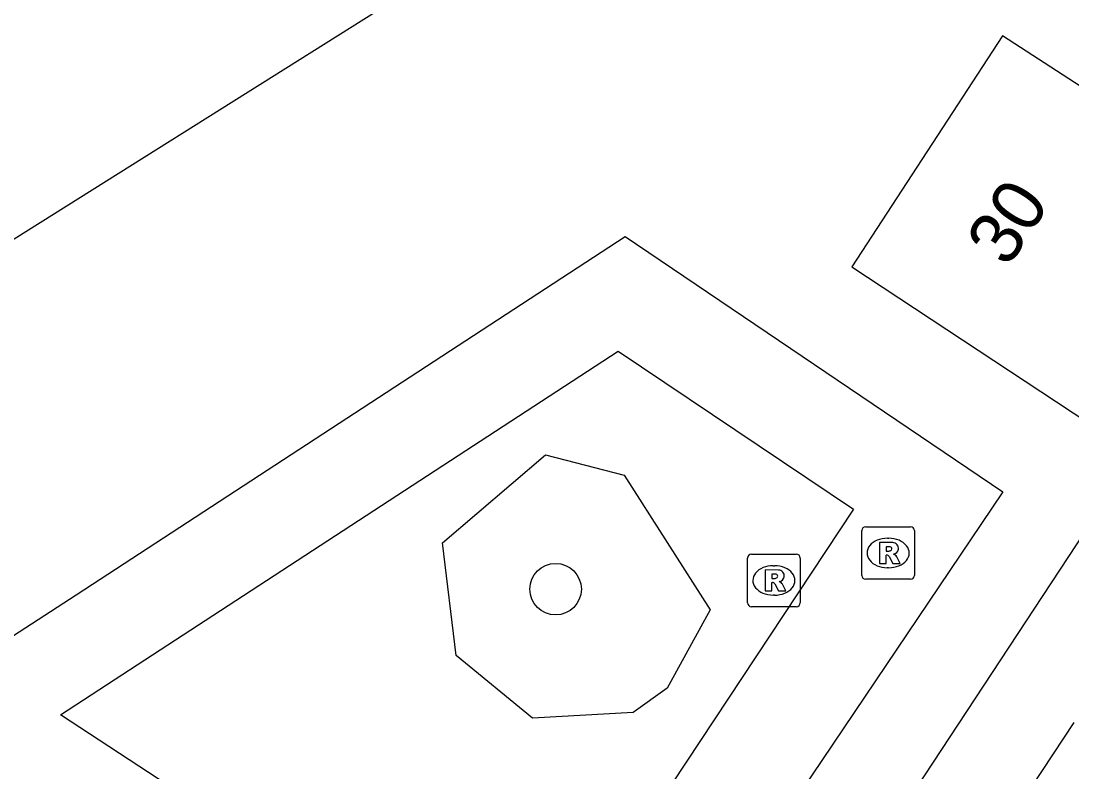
# Model space of a CAD drawing. Extents: x 159280 to 160375, y 384531 to 385872.
# Drawn here: x 160150.98 to 160170.97, y 384928.47 to 384942.76 of the extents above; entities that cross this region are included whole.
import ezdxf

# ---------------------------------------------------------------- set-up
doc = ezdxf.new("R2010")
doc.units = 0
for name, color, linetype in [('IMGEO_Boom', 7, 'Continuous'), ('IMGEO_Groenvoorziening', 7, 'Continuous'), ('IMGEO_Pand', 7, 'Continuous'), ('IMGEO_Pand_nummerreeks', 7, 'Continuous'), ('IMGEO_Rioolput', 7, 'Continuous'), ('IMGEO_Voetpad_open', 7, 'Continuous')]:
    doc.layers.add(name, color=color, linetype=linetype)

msp = doc.modelspace()

# ---------------------------------------------------------------- linework, layer by layer
at = {"layer": 'IMGEO_Boom'}
msp.add_circle((160161.146, 384931.946), 0.489, dxfattribs=at)
at = {"layer": 'IMGEO_Groenvoorziening'}
for points in [[(160160.449, 384923.839), (160151.732, 384929.552), (160162.334, 384936.473), (160166.811, 384933.469), (160160.449, 384923.839)], [(160159.257, 384930.682), (160158.993, 384932.83), (160160.952, 384934.501), (160162.451, 384934.112), (160164.085, 384931.552), (160163.264, 384930.059), (160162.618, 384929.601), (160160.706, 384929.493), (160159.257, 384930.682)]]:
    msp.add_lwpolyline(points, dxfattribs=at)
at = {"layer": 'IMGEO_Pand'}
for points in [[(160171.591, 384941.214), (160169.644, 384942.477), (160166.779, 384938.078), (160172.182, 384934.516)], [(160168.207, 384925.157), (160171.006, 384929.408)]]:
    msp.add_lwpolyline(points, dxfattribs=at)
at = {"layer": 'IMGEO_Rioolput'}
for p, q in [((160167.043, 384933.134), (160167.895, 384933.134)), ((160166.968, 384932.208), (160166.968, 384933.06)), ((160167.456, 384932.914), (160167.481, 384932.914)), ((160167.969, 384933.06), (160167.969, 384932.208)), ((160164.796, 384931.686), (160164.796, 384932.538)), ((160164.871, 384932.612), (160165.723, 384932.612)), ((160165.797, 384932.538), (160165.797, 384931.686)), ((160165.284, 384932.392), (160165.309, 384932.392)), ((160167.479, 384932.354), (160167.454, 384932.354)), ((160167.895, 384932.134), (160167.043, 384932.134)), ((160165.307, 384931.832), (160165.282, 384931.832)), ((160165.723, 384931.612), (160164.871, 384931.612))]:
    msp.add_line(p, q, dxfattribs=at)
for points in [[(160167.043, 384933.134), (160167.895, 384933.134)], [(160166.968, 384932.208), (160166.968, 384933.06)], [(160167.969, 384933.06), (160167.969, 384932.208)], [(160167.557, 384932.832), (160167.305, 384932.834), (160167.305, 384932.434)], [(160167.483, 384932.753), (160167.429, 384932.753), (160167.429, 384932.672)], [(160164.796, 384931.686), (160164.796, 384932.538)], [(160164.871, 384932.612), (160165.723, 384932.612)], [(160165.797, 384932.538), (160165.797, 384931.686)], [(160167.305, 384932.434), (160167.429, 384932.434), (160167.429, 384932.596), (160167.44, 384932.596)], [(160167.429, 384932.672), (160167.481, 384932.672)], [(160167.487, 384932.567), (160167.558, 384932.434), (160167.698, 384932.434), (160167.633, 384932.56)], [(160165.385, 384932.31), (160165.133, 384932.312), (160165.133, 384931.912)], [(160165.311, 384932.231), (160165.257, 384932.231), (160165.257, 384932.15)], [(160165.257, 384932.15), (160165.309, 384932.15)], [(160167.895, 384932.134), (160167.043, 384932.134)], [(160165.133, 384931.912), (160165.257, 384931.912), (160165.257, 384932.074), (160165.268, 384932.074)], [(160165.315, 384932.045), (160165.386, 384931.912), (160165.526, 384931.912), (160165.461, 384932.038)], [(160165.723, 384931.612), (160164.871, 384931.612)]]:
    msp.add_lwpolyline(points, dxfattribs=at)
for centre, radius, start, end in [((160167.045, 384933.058), 0.0765, 91.552, 178.448), ((160167.045, 384933.058), 0.0765, 91.552, 178.448), ((160167.893, 384933.058), 0.0765, 1.552, 88.448), ((160167.893, 384933.058), 0.0765, 1.552, 88.448), ((160167.489, 384932.657), 0.0964, 77.0061, 93.1865), ((160167.503, 384932.714), 0.0378, 276.6634, 79.6772), ((160167.556, 384932.722), 0.109, 350.3612, 89.416), ((160167.554, 384932.722), 0.112, 277.5842, 350.9817), ((160164.873, 384932.536), 0.0765, 91.552, 178.448), ((160164.873, 384932.536), 0.0765, 91.552, 178.448), ((160165.721, 384932.536), 0.0765, 1.552, 88.448), ((160165.721, 384932.536), 0.0765, 1.552, 88.448), ((160167.439, 384932.543), 0.0533, 26.0293, 88.6989), ((160167.465, 384932.861), 0.19, 274.7715, 282.9687), ((160167.538, 384932.507), 0.108, 29.5134, 73.7905), ((160165.384, 384932.2), 0.109, 350.3612, 89.416), ((160165.293, 384932.339), 0.19, 274.7715, 282.9687), ((160165.317, 384932.135), 0.0964, 77.0061, 93.1865), ((160165.331, 384932.192), 0.0378, 276.6634, 79.6772), ((160165.382, 384932.2), 0.112, 277.5842, 350.9817), ((160167.045, 384932.21), 0.0765, 181.552, 268.448), ((160167.045, 384932.21), 0.0765, 181.552, 268.448), ((160167.893, 384932.21), 0.0765, 271.552, 358.448), ((160167.893, 384932.21), 0.0765, 271.552, 358.448), ((160165.267, 384932.021), 0.0533, 26.0293, 88.6989), ((160165.366, 384931.985), 0.108, 29.5134, 73.7905), ((160164.873, 384931.688), 0.0765, 181.552, 268.448), ((160164.873, 384931.688), 0.0765, 181.552, 268.448), ((160165.721, 384931.688), 0.0765, 271.552, 358.448), ((160165.721, 384931.688), 0.0765, 271.552, 358.448)]:
    msp.add_arc(centre, radius, start, end, dxfattribs=at)
for centre, major_axis, ratio, start_param, end_param in [((160167.455, 384932.634), (-0.387, 0.002), 0.722429, 4.712389, 7.853982), ((160167.48, 384932.634), (-0.39, 0.002), 0.717154, 1.570796, 4.712389), ((160165.283, 384932.112), (-0.387, 0.002), 0.722429, 4.712389, 7.853982), ((160165.308, 384932.112), (-0.39, 0.002), 0.717154, 1.570796, 4.712389)]:
    msp.add_ellipse(centre, major_axis=major_axis, ratio=ratio, start_param=start_param, end_param=end_param, dxfattribs=at)
at = {"layer": 'IMGEO_Voetpad_open'}
for points in [[(160157.383, 384945.236), (160158.49, 384943.412), (160149.358, 384937.672), (160149.505, 384937.426), (160142.654, 384933.08)], [(160169.652, 384933.795), (160158.748, 384917.602), (160154.913, 384920.141), (160157.136, 384923.492), (160148.173, 384929.336), (160152.027, 384931.84), (160162.466, 384938.659), (160169.652, 384933.795)], [(160172.182, 384934.516), (160160.26, 384916.396)]]:
    msp.add_lwpolyline(points, dxfattribs=at)

# ---------------------------------------------------------------- texts
at = {"layer": 'IMGEO_Pand_nummerreeks'}
msp.add_text('30', height=1, rotation=56.8317, dxfattribs=at).set_placement((160169.745, 384938.044))

doc.saveas('drawing.dxf')
